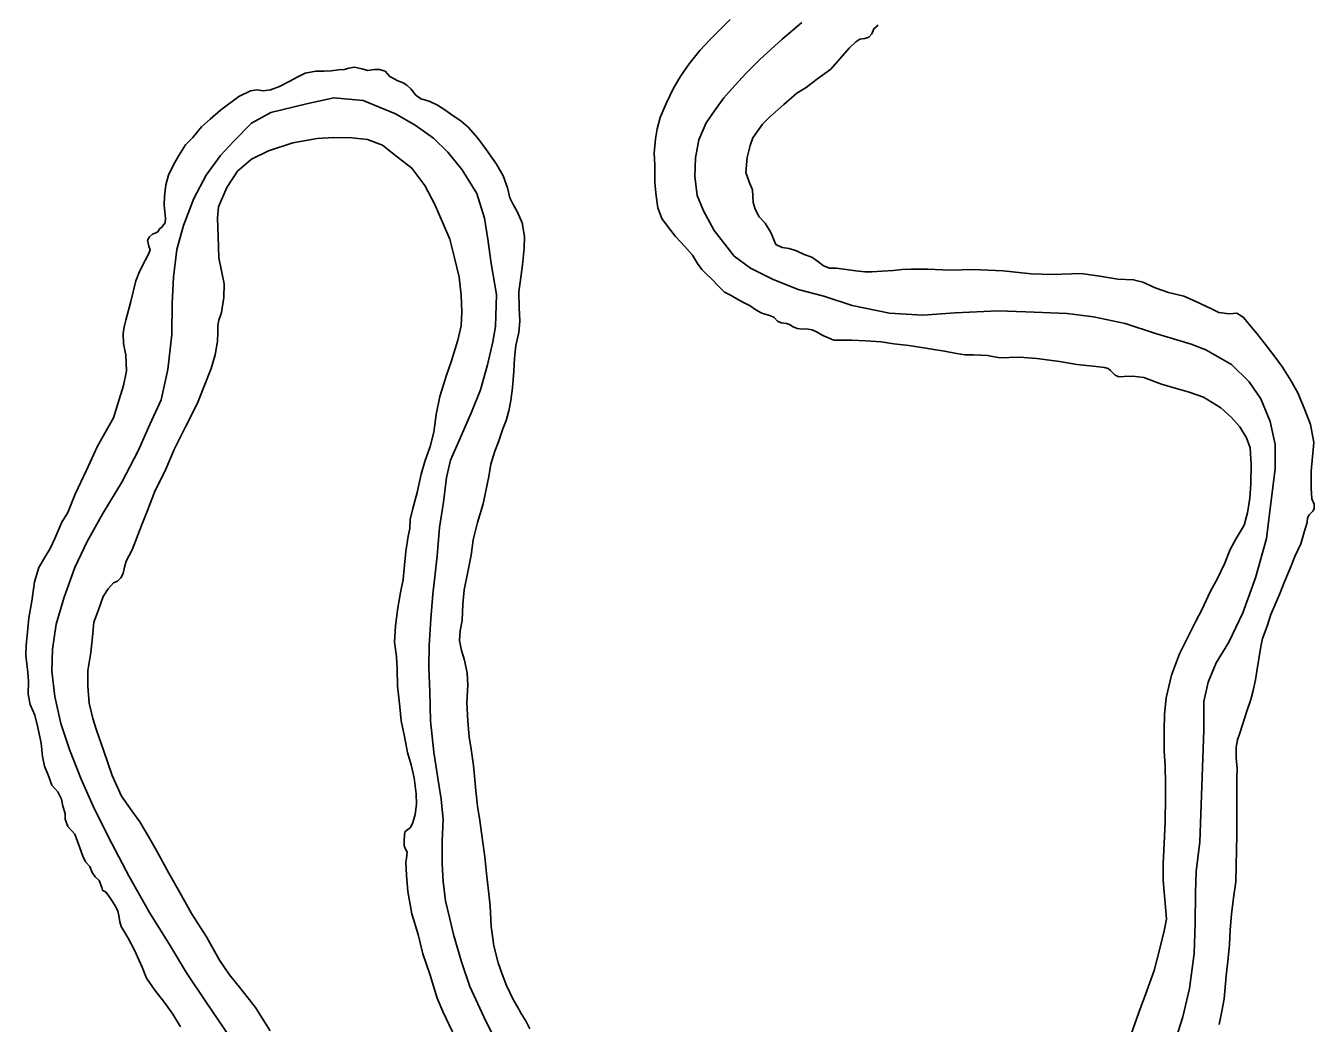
# Model space of a CAD drawing. Extents: x -939622 to -934222, y 1383701 to 1385301.
# Drawn here: x -936061.83 to -936049.26, y 1384526.04 to 1384535.77 of the extents above; entities that cross this region are included whole.
import ezdxf

# ---------------------------------------------------------------- set-up
doc = ezdxf.new("R2010")
doc.units = 0
doc.layers.add('Level 2', color=7, linetype='Continuous')
doc.layers.add('Level 9', color=7, linetype='Continuous')

msp = doc.modelspace()

# ---------------------------------------------------------------- linework, layer by layer
at = {"layer": 'Level 2'}
for points in [[(-936054.261, 1384535.802), (-936054.452, 1384535.637), (-936054.672, 1384535.438), (-936054.802, 1384535.306), (-936054.914, 1384535.187), (-936055.02, 1384535.065), (-936055.111, 1384534.941), (-936055.193, 1384534.823), (-936055.264, 1384534.657), (-936055.299, 1384534.481), (-936055.303, 1384534.303), (-936055.28, 1384534.114), (-936055.22, 1384533.963), (-936055.116, 1384533.772), (-936054.919, 1384533.521), (-936054.761, 1384533.404), (-936054.546, 1384533.299), (-936054.298, 1384533.198), (-936054.046, 1384533.133), (-936053.769, 1384533.04), (-936053.405, 1384532.968), (-936053.08, 1384532.946), (-936052.765, 1384532.971), (-936052.345, 1384532.989), (-936052.077, 1384532.979), (-936051.674, 1384532.963), (-936051.417, 1384532.932), (-936051.108, 1384532.866), (-936050.812, 1384532.767), (-936050.636, 1384532.718), (-936050.465, 1384532.665), (-936050.322, 1384532.608), (-936050.072, 1384532.465), (-936049.9, 1384532.297), (-936049.785, 1384532.13), (-936049.694, 1384531.911), (-936049.646, 1384531.685), (-936049.645, 1384531.45), (-936049.681, 1384531.165), (-936049.731, 1384530.771), (-936049.838, 1384530.387), (-936049.961, 1384530.045), (-936050.097, 1384529.759), (-936050.22, 1384529.558), (-936050.299, 1384529.368), (-936050.34, 1384529.18), (-936050.34, 1384528.902), (-936050.381, 1384527.811), (-936050.417, 1384527.523), (-936050.423, 1384527.315), (-936050.426, 1384527.017), (-936050.434, 1384526.724), (-936050.48, 1384526.382), (-936050.544, 1384526.108), (-936050.631, 1384525.839)], [(-936057.21, 1384525.799), (-936057.362, 1384526.108), (-936057.497, 1384526.401), (-936057.58, 1384526.644), (-936057.657, 1384526.909), (-936057.693, 1384527.061), (-936057.734, 1384527.237), (-936057.757, 1384527.426), (-936057.767, 1384527.597), (-936057.768, 1384527.823), (-936057.758, 1384528.031), (-936057.776, 1384528.229), (-936057.811, 1384528.432), (-936057.849, 1384528.687), (-936057.883, 1384528.993), (-936057.889, 1384529.275), (-936057.899, 1384529.516), (-936057.896, 1384529.727), (-936057.877, 1384529.987), (-936057.86, 1384530.228), (-936057.835, 1384530.425), (-936057.816, 1384530.601), (-936057.794, 1384530.876), (-936057.756, 1384531.124), (-936057.725, 1384531.363), (-936057.687, 1384531.534), (-936057.58, 1384531.776), (-936057.481, 1384532), (-936057.394, 1384532.218), (-936057.326, 1384532.462), (-936057.275, 1384532.687), (-936057.249, 1384532.838), (-936057.238, 1384533.149), (-936057.29, 1384533.451), (-936057.324, 1384533.687), (-936057.356, 1384533.894), (-936057.43, 1384534.135), (-936057.572, 1384534.364), (-936057.714, 1384534.535), (-936057.852, 1384534.674), (-936058.032, 1384534.799), (-936058.223, 1384534.911), (-936058.538, 1384535.039), (-936058.824, 1384535.066), (-936059.092, 1384535.007), (-936059.44, 1384534.923), (-936059.628, 1384534.819), (-936059.804, 1384534.642), (-936059.93, 1384534.505), (-936060.069, 1384534.312), (-936060.189, 1384534.084), (-936060.289, 1384533.821), (-936060.354, 1384533.586), (-936060.388, 1384533.317), (-936060.401, 1384533.06), (-936060.404, 1384532.759), (-936060.443, 1384532.417), (-936060.509, 1384532.122), (-936060.619, 1384531.882), (-936060.731, 1384531.625), (-936060.89, 1384531.32), (-936061.078, 1384531.014), (-936061.229, 1384530.742), (-936061.348, 1384530.487), (-936061.452, 1384530.197), (-936061.532, 1384529.934), (-936061.566, 1384529.692), (-936061.575, 1384529.475), (-936061.544, 1384529.229), (-936061.485, 1384528.967), (-936061.402, 1384528.714), (-936061.288, 1384528.424), (-936061.158, 1384528.131), (-936060.988, 1384527.795), (-936060.821, 1384527.474), (-936060.62, 1384527.124), (-936060.417, 1384526.795), (-936060.261, 1384526.534), (-936060.069, 1384526.25), (-936059.835, 1384525.904)]]:
    msp.add_lwpolyline(points, dxfattribs=at)
at = {"layer": 'Level 9'}
for points in [[(-936054.96, 1384535.831), (-936055.04, 1384535.749), (-936055.155, 1384535.635), (-936055.255, 1384535.528), (-936055.358, 1384535.399), (-936055.439, 1384535.281), (-936055.512, 1384535.159), (-936055.584, 1384535.01), (-936055.642, 1384534.876), (-936055.67, 1384534.764), (-936055.689, 1384534.665), (-936055.699, 1384534.526), (-936055.693, 1384534.409), (-936055.693, 1384534.237), (-936055.682, 1384534.111), (-936055.665, 1384533.994), (-936055.627, 1384533.889), (-936055.562, 1384533.803), (-936055.491, 1384533.714), (-936055.403, 1384533.617), (-936055.326, 1384533.531), (-936055.279, 1384533.451), (-936055.236, 1384533.391), (-936055.194, 1384533.35), (-936055.142, 1384533.3), (-936055.071, 1384533.226), (-936055.016, 1384533.173), (-936054.949, 1384533.138), (-936054.877, 1384533.097), (-936054.81, 1384533.062), (-936054.765, 1384533.039), (-936054.71, 1384532.998), (-936054.658, 1384532.969), (-936054.622, 1384532.957), (-936054.574, 1384532.943), (-936054.531, 1384532.923), (-936054.498, 1384532.89), (-936054.461, 1384532.873), (-936054.41, 1384532.865), (-936054.38, 1384532.856), (-936054.346, 1384532.833), (-936054.307, 1384532.816), (-936054.259, 1384532.811), (-936054.22, 1384532.814), (-936054.16, 1384532.803), (-936054.111, 1384532.783), (-936054.057, 1384532.748), (-936053.948, 1384532.702), (-936053.777, 1384532.702), (-936053.638, 1384532.696), (-936053.488, 1384532.687), (-936053.362, 1384532.668), (-936053.217, 1384532.65), (-936053.052, 1384532.626), (-936052.973, 1384532.612), (-936052.868, 1384532.596), (-936052.754, 1384532.574), (-936052.669, 1384532.561), (-936052.588, 1384532.559), (-936052.516, 1384532.558), (-936052.45, 1384532.553), (-936052.402, 1384532.545), (-936052.345, 1384532.534), (-936052.294, 1384532.532), (-936052.24, 1384532.533), (-936052.138, 1384532.538), (-936051.969, 1384532.526), (-936051.747, 1384532.497), (-936051.578, 1384532.467), (-936051.485, 1384532.457), (-936051.391, 1384532.446), (-936051.31, 1384532.436), (-936051.274, 1384532.427), (-936051.25, 1384532.407), (-936051.207, 1384532.363), (-936051.17, 1384532.345), (-936051.119, 1384532.349), (-936051.038, 1384532.354), (-936050.927, 1384532.341), (-936050.755, 1384532.275), (-936050.643, 1384532.241), (-936050.483, 1384532.196), (-936050.344, 1384532.147), (-936050.174, 1384532.045), (-936050.07, 1384531.951)], [(-936050.817, 1384533.213), (-936050.935, 1384533.268), (-936051.026, 1384533.293), (-936051.179, 1384533.299), (-936051.354, 1384533.326), (-936051.537, 1384533.353), (-936051.819, 1384533.344), (-936052.026, 1384533.349), (-936052.297, 1384533.38), (-936052.592, 1384533.393), (-936052.811, 1384533.386), (-936053.036, 1384533.397), (-936053.195, 1384533.397), (-936053.282, 1384533.392), (-936053.369, 1384533.384), (-936053.477, 1384533.376), (-936053.579, 1384533.371), (-936053.648, 1384533.37), (-936053.735, 1384533.38), (-936053.85, 1384533.396), (-936053.925, 1384533.404), (-936053.991, 1384533.406), (-936054.048, 1384533.429), (-936054.109, 1384533.473), (-936054.164, 1384533.514), (-936054.239, 1384533.539), (-936054.312, 1384533.574), (-936054.385, 1384533.597), (-936054.454, 1384533.608), (-936054.514, 1384533.637), (-936054.562, 1384533.753), (-936054.617, 1384533.845), (-936054.676, 1384533.907), (-936054.716, 1384533.982), (-936054.735, 1384534.045), (-936054.743, 1384534.168), (-936054.772, 1384534.237), (-936054.807, 1384534.338), (-936054.794, 1384534.486), (-936054.766, 1384534.601), (-936054.738, 1384534.677), (-936054.644, 1384534.811), (-936054.576, 1384534.878), (-936054.435, 1384535.001), (-936054.308, 1384535.112), (-936054.219, 1384535.168), (-936054.118, 1384535.245), (-936053.979, 1384535.344), (-936053.867, 1384535.473), (-936053.796, 1384535.552), (-936053.734, 1384535.611), (-936053.696, 1384535.638), (-936053.645, 1384535.645), (-936053.606, 1384535.658), (-936053.577, 1384535.689), (-936053.557, 1384535.74), (-936053.515, 1384535.774)], [(-936057.034, 1384526.203), (-936057.074, 1384526.277), (-936057.142, 1384526.411), (-936057.184, 1384526.522), (-936057.222, 1384526.633), (-936057.264, 1384526.8), (-936057.291, 1384526.986), (-936057.301, 1384527.188), (-936057.316, 1384527.335), (-936057.334, 1384527.503), (-936057.352, 1384527.666), (-936057.373, 1384527.828), (-936057.4, 1384528.02), (-936057.424, 1384528.161), (-936057.439, 1384528.311), (-936057.45, 1384528.416), (-936057.461, 1384528.557), (-936057.485, 1384528.717), (-936057.503, 1384528.837), (-936057.517, 1384528.99), (-936057.527, 1384529.17), (-936057.518, 1384529.342), (-936057.523, 1384529.456), (-936057.549, 1384529.585), (-936057.578, 1384529.678), (-936057.598, 1384529.774), (-936057.591, 1384529.87), (-936057.572, 1384529.97), (-936057.566, 1384530.13), (-936057.553, 1384530.268), (-936057.517, 1384530.444), (-936057.484, 1384530.607), (-936057.466, 1384530.758), (-936057.424, 1384530.927), (-936057.367, 1384531.109), (-936057.343, 1384531.235), (-936057.312, 1384531.374), (-936057.294, 1384531.495), (-936057.254, 1384531.622), (-936057.22, 1384531.713), (-936057.177, 1384531.838), (-936057.145, 1384531.919), (-936057.117, 1384532.013), (-936057.098, 1384532.116), (-936057.082, 1384532.24), (-936057.07, 1384532.402), (-936057.064, 1384532.529), (-936057.048, 1384532.65), (-936057.02, 1384532.777), (-936057.01, 1384532.888), (-936057.016, 1384533.023), (-936057.021, 1384533.171), (-936056.984, 1384533.439), (-936056.969, 1384533.602), (-936056.965, 1384533.714), (-936056.989, 1384533.846), (-936057.033, 1384533.95), (-936057.079, 1384534.034), (-936057.107, 1384534.09), (-936057.13, 1384534.189), (-936057.174, 1384534.306), (-936057.237, 1384534.419), (-936057.338, 1384534.564), (-936057.421, 1384534.674), (-936057.513, 1384534.781), (-936057.584, 1384534.84), (-936057.675, 1384534.901), (-936057.742, 1384534.948), (-936057.812, 1384534.995), (-936057.893, 1384535.033), (-936057.975, 1384535.058), (-936058.024, 1384535.093), (-936058.073, 1384535.153), (-936058.112, 1384535.188), (-936058.149, 1384535.211), (-936058.2, 1384535.231), (-936058.279, 1384535.275), (-936058.325, 1384535.325), (-936058.346, 1384535.334), (-936058.379, 1384535.342), (-936058.427, 1384535.342), (-936058.493, 1384535.331), (-936058.551, 1384535.348), (-936058.623, 1384535.365), (-936058.677, 1384535.355), (-936058.722, 1384535.342), (-936058.779, 1384535.338), (-936058.85, 1384535.328), (-936058.919, 1384535.326), (-936059, 1384535.325), (-936059.102, 1384535.308), (-936059.18, 1384535.267), (-936059.26, 1384535.226), (-936059.355, 1384535.177), (-936059.441, 1384535.145), (-936059.513, 1384535.134), (-936059.571, 1384535.145), (-936059.636, 1384535.135), (-936059.752, 1384535.079), (-936059.93, 1384534.946), (-936060.031, 1384534.857)], [(-936060.031, 1384534.857), (-936060.116, 1384534.783), (-936060.198, 1384534.679), (-936060.269, 1384534.608), (-936060.336, 1384534.505), (-936060.386, 1384534.414), (-936060.435, 1384534.313), (-936060.463, 1384534.217), (-936060.476, 1384534.108), (-936060.477, 1384534.021), (-936060.473, 1384533.955), (-936060.466, 1384533.891), (-936060.468, 1384533.846), (-936060.503, 1384533.803), (-936060.521, 1384533.791), (-936060.539, 1384533.761), (-936060.559, 1384533.751), (-936060.592, 1384533.736), (-936060.622, 1384533.711), (-936060.642, 1384533.677), (-936060.629, 1384533.62), (-936060.616, 1384533.585), (-936060.631, 1384533.542), (-936060.66, 1384533.487), (-936060.72, 1384533.372), (-936060.755, 1384533.281), (-936060.802, 1384533.081), (-936060.853, 1384532.897), (-936060.867, 1384532.833), (-936060.877, 1384532.767), (-936060.876, 1384532.671), (-936060.852, 1384532.557), (-936060.847, 1384532.406), (-936060.874, 1384532.261), (-936060.973, 1384531.947), (-936061.13, 1384531.67), (-936061.237, 1384531.436), (-936061.347, 1384531.202), (-936061.419, 1384531.023), (-936061.477, 1384530.929), (-936061.546, 1384530.771), (-936061.589, 1384530.671), (-936061.644, 1384530.582), (-936061.7, 1384530.488), (-936061.742, 1384530.346), (-936061.769, 1384530.159), (-936061.799, 1384529.996), (-936061.811, 1384529.857), (-936061.824, 1384529.73), (-936061.828, 1384529.628), (-936061.817, 1384529.547), (-936061.807, 1384529.463), (-936061.802, 1384529.378), (-936061.803, 1384529.252), (-936061.786, 1384529.15), (-936061.739, 1384529.046), (-936061.71, 1384528.926), (-936061.677, 1384528.776), (-936061.666, 1384528.644), (-936061.646, 1384528.551), (-936061.605, 1384528.455), (-936061.573, 1384528.365), (-936061.515, 1384528.3), (-936061.478, 1384528.229), (-936061.468, 1384528.16), (-936061.445, 1384528.088), (-936061.444, 1384528.034), (-936061.419, 1384527.962), (-936061.348, 1384527.888), (-936061.301, 1384527.754), (-936061.272, 1384527.673), (-936061.244, 1384527.619), (-936061.202, 1384527.572), (-936061.182, 1384527.515), (-936061.152, 1384527.47), (-936061.112, 1384527.435), (-936061.087, 1384527.366), (-936061.08, 1384527.342), (-936061.047, 1384527.322), (-936061.016, 1384527.28), (-936060.988, 1384527.239), (-936060.967, 1384527.206), (-936060.942, 1384527.167), (-936060.929, 1384527.135), (-936060.919, 1384527.093), (-936060.912, 1384527.033), (-936060.897, 1384526.988), (-936060.828, 1384526.872), (-936060.769, 1384526.758), (-936060.694, 1384526.591), (-936060.65, 1384526.484), (-936060.57, 1384526.365), (-936060.475, 1384526.246), (-936060.394, 1384526.133), (-936060.32, 1384526.008)], [(-936059.446, 1384525.971), (-936059.588, 1384526.197), (-936059.73, 1384526.381), (-936059.843, 1384526.517), (-936059.939, 1384526.66), (-936060.066, 1384526.886), (-936060.211, 1384527.115), (-936060.326, 1384527.317), (-936060.432, 1384527.508), (-936060.553, 1384527.729), (-936060.631, 1384527.866), (-936060.717, 1384528.008), (-936060.794, 1384528.115), (-936060.893, 1384528.258), (-936060.984, 1384528.458), (-936061.066, 1384528.697), (-936061.139, 1384528.9), (-936061.174, 1384529.014), (-936061.21, 1384529.164), (-936061.222, 1384529.329), (-936061.222, 1384529.483), (-936061.195, 1384529.658), (-936061.177, 1384529.812), (-936061.165, 1384529.953), (-936061.119, 1384530.075), (-936061.073, 1384530.205), (-936061.023, 1384530.278), (-936060.971, 1384530.339), (-936060.932, 1384530.355), (-936060.902, 1384530.386), (-936060.879, 1384530.428), (-936060.865, 1384530.492), (-936060.848, 1384530.549), (-936060.79, 1384530.659), (-936060.699, 1384530.898), (-936060.641, 1384531.044), (-936060.573, 1384531.223), (-936060.463, 1384531.447), (-936060.382, 1384531.636), (-936060.266, 1384531.864), (-936060.153, 1384532.088), (-936060.096, 1384532.24), (-936060.019, 1384532.428), (-936059.982, 1384532.561), (-936059.957, 1384532.694), (-936059.956, 1384532.778), (-936059.954, 1384532.845), (-936059.946, 1384532.899), (-936059.921, 1384532.972), (-936059.896, 1384533.12), (-936059.893, 1384533.252), (-936059.945, 1384533.507), (-936059.952, 1384533.715), (-936059.959, 1384533.892), (-936059.949, 1384534.004), (-936059.868, 1384534.192), (-936059.763, 1384534.35), (-936059.627, 1384534.467), (-936059.46, 1384534.548), (-936059.225, 1384534.628), (-936058.985, 1384534.669), (-936058.826, 1384534.678), (-936058.649, 1384534.675), (-936058.496, 1384534.66), (-936058.351, 1384534.606), (-936058.208, 1384534.491), (-936058.064, 1384534.379), (-936057.938, 1384534.213), (-936057.839, 1384534.025), (-936057.754, 1384533.831), (-936057.694, 1384533.688), (-936057.649, 1384533.505), (-936057.601, 1384533.319), (-936057.582, 1384533.142), (-936057.576, 1384532.98), (-936057.583, 1384532.844), (-936057.616, 1384532.702), (-936057.681, 1384532.493), (-936057.724, 1384532.363), (-936057.792, 1384532.154), (-936057.825, 1384531.979), (-936057.849, 1384531.807), (-936057.885, 1384531.668), (-936057.936, 1384531.522), (-936057.973, 1384531.398), (-936058.012, 1384531.217), (-936058.054, 1384531.063), (-936058.079, 1384530.954), (-936058.083, 1384530.866), (-936058.1, 1384530.794), (-936058.121, 1384530.643), (-936058.134, 1384530.51), (-936058.149, 1384530.371), (-936058.174, 1384530.242)], [(-936050.192, 1384526.031), (-936050.164, 1384526.161), (-936050.143, 1384526.282), (-936050.123, 1384526.505), (-936050.102, 1384526.68), (-936050.092, 1384526.812), (-936050.083, 1384526.954), (-936050.071, 1384527.108), (-936050.05, 1384527.265), (-936050.029, 1384527.421), (-936050.025, 1384527.578), (-936050.022, 1384527.735), (-936050.019, 1384527.876), (-936050.019, 1384528.024), (-936050.018, 1384528.174), (-936050.02, 1384528.276), (-936050.02, 1384528.442), (-936050.016, 1384528.523), (-936050.024, 1384528.632), (-936050.026, 1384528.734), (-936050.012, 1384528.806), (-936049.989, 1384528.873), (-936049.921, 1384529.085), (-936049.884, 1384529.2), (-936049.859, 1384529.288), (-936049.837, 1384529.391), (-936049.821, 1384529.496), (-936049.802, 1384529.617), (-936049.786, 1384529.717), (-936049.769, 1384529.795), (-936049.724, 1384529.916), (-936049.687, 1384530.028), (-936049.646, 1384530.126), (-936049.597, 1384530.241), (-936049.557, 1384530.341), (-936049.503, 1384530.471), (-936049.454, 1384530.593), (-936049.396, 1384530.717), (-936049.362, 1384530.832), (-936049.351, 1384530.875), (-936049.334, 1384530.926), (-936049.329, 1384530.971), (-936049.314, 1384531.002), (-936049.279, 1384531.035), (-936049.264, 1384531.06), (-936049.265, 1384531.105), (-936049.287, 1384531.156), (-936049.295, 1384531.258), (-936049.295, 1384531.426), (-936049.267, 1384531.707), (-936049.301, 1384531.881), (-936049.357, 1384532.024), (-936049.423, 1384532.191), (-936049.492, 1384532.311), (-936049.575, 1384532.441), (-936049.646, 1384532.539), (-936049.754, 1384532.676), (-936049.824, 1384532.768), (-936049.88, 1384532.833), (-936049.92, 1384532.886), (-936049.953, 1384532.925), (-936049.978, 1384532.94), (-936050.02, 1384532.966), (-936050.056, 1384532.965), (-936050.098, 1384532.961), (-936050.143, 1384532.967), (-936050.194, 1384532.972), (-936050.267, 1384533.009), (-936050.425, 1384533.085), (-936050.537, 1384533.134), (-936050.684, 1384533.167), (-936050.817, 1384533.213)], [(-936050.07, 1384531.951), (-936049.991, 1384531.859), (-936049.926, 1384531.752), (-936049.888, 1384531.653), (-936049.879, 1384531.491), (-936049.881, 1384531.307), (-936049.891, 1384531.162), (-936049.915, 1384531.02), (-936049.949, 1384530.899), (-936050.024, 1384530.769), (-936050.083, 1384530.662), (-936050.14, 1384530.523), (-936050.209, 1384530.38), (-936050.279, 1384530.249), (-936050.357, 1384530.082), (-936050.418, 1384529.963), (-936050.508, 1384529.787), (-936050.577, 1384529.647), (-936050.657, 1384529.438), (-936050.707, 1384529.215), (-936050.725, 1384529.058), (-936050.728, 1384528.898), (-936050.728, 1384528.697), (-936050.719, 1384528.555), (-936050.713, 1384528.378), (-936050.713, 1384528.239), (-936050.718, 1384528.01), (-936050.729, 1384527.794), (-936050.737, 1384527.601), (-936050.737, 1384527.438), (-936050.729, 1384527.324), (-936050.718, 1384527.216), (-936050.706, 1384527.057), (-936050.728, 1384526.945), (-936050.773, 1384526.76), (-936050.826, 1384526.558), (-936050.898, 1384526.361), (-936050.975, 1384526.149), (-936051.049, 1384525.939)], [(-936058.174, 1384530.242), (-936058.201, 1384530.094), (-936058.222, 1384529.919), (-936058.231, 1384529.759), (-936058.213, 1384529.618), (-936058.208, 1384529.5), (-936058.202, 1384529.332), (-936058.18, 1384529.128), (-936058.166, 1384528.993), (-936058.136, 1384528.84), (-936058.106, 1384528.684), (-936058.071, 1384528.564), (-936058.041, 1384528.435), (-936058.021, 1384528.282), (-936058.019, 1384528.18), (-936058.032, 1384528.08), (-936058.054, 1384528.001), (-936058.078, 1384527.953), (-936058.104, 1384527.934), (-936058.131, 1384527.91), (-936058.138, 1384527.834), (-936058.137, 1384527.774), (-936058.122, 1384527.735), (-936058.109, 1384527.714), (-936058.117, 1384527.654), (-936058.122, 1384527.615), (-936058.117, 1384527.489), (-936058.102, 1384527.329), (-936058.062, 1384527.11), (-936058.001, 1384526.91), (-936057.956, 1384526.721), (-936057.886, 1384526.512), (-936057.816, 1384526.29), (-936057.762, 1384526.159), (-936057.668, 1384525.959)], [(-936056.913, 1384525.988), (-936056.95, 1384526.06), (-936056.999, 1384526.14), (-936057.034, 1384526.203)]]:
    msp.add_lwpolyline(points, dxfattribs=at)

doc.saveas('drawing.dxf')
